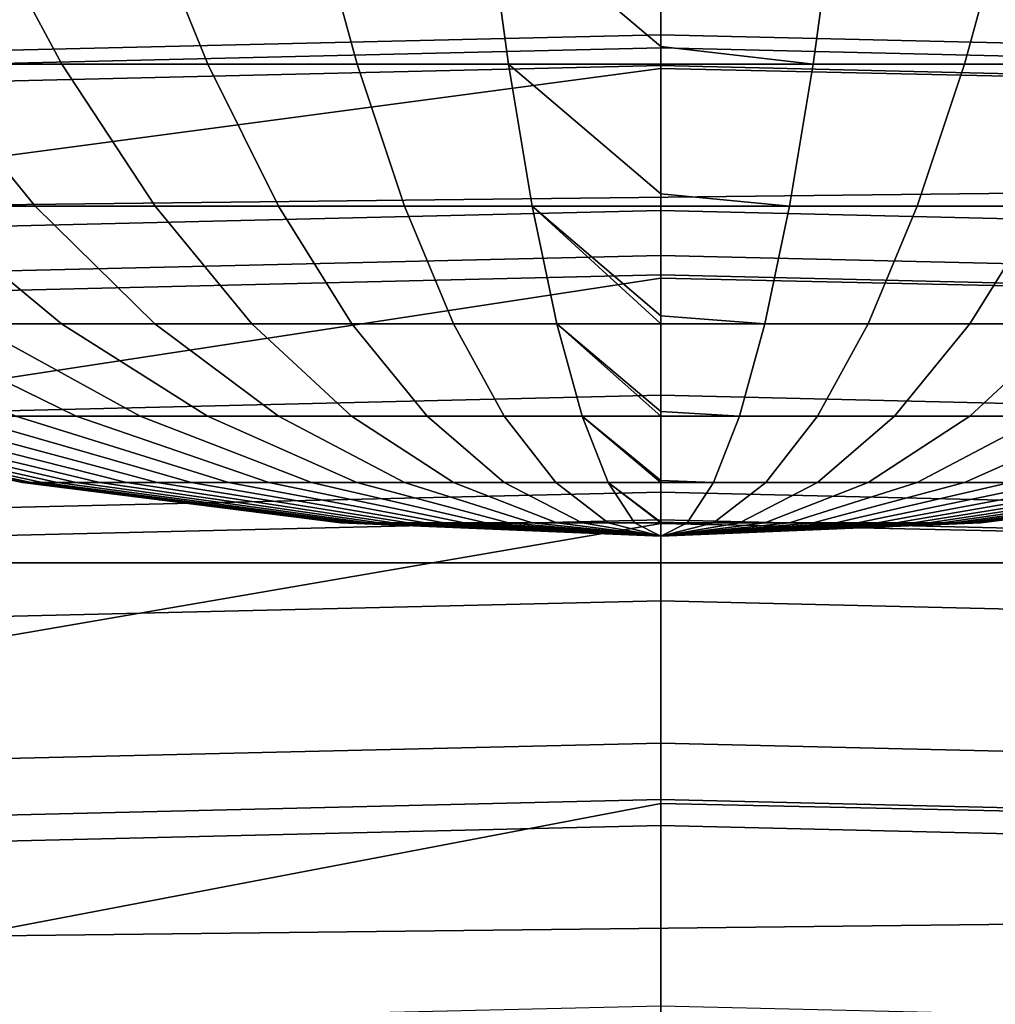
# Model space of a CAD drawing. Header units: metres. Extents: x -109 to 109, y -342 to 66.
# Tile 339 of 512: x -0.334 to 0.174, y 20.26 to 20.773. Entities that reach past the tile are written whole.
import ezdxf

# ---------------------------------------------------------------- set-up
doc = ezdxf.new("R2010")
doc.units = ezdxf.units.M
doc.layers.add('solid_K_24_62_16_000B91', color=7, linetype='CONTINUOUS')

msp = doc.modelspace()

# ---------------------------------------------------------------- linework, layer by layer
at = {"layer": 'solid_K_24_62_16_000B91'}
for points in [[(-0.978273, 20.848112, -30.382496), (0, 20.871052, -30.382496), (0, 20.765226, -30.493958), (-0.973313, 20.742403, -30.493958)], [(0.973313, 20.742403, -30.493958), (0, 20.765226, -30.493958), (0, 20.871052, -30.382496), (0.978273, 20.848112, -30.382496)], [(16.252846, 20.865786, 84.926178), (-16.252853, 20.86578, 84.926178), (-16.725183, 20.490314, 84.926178)], [(16.725176, 20.490322, 84.926178), (16.252846, 20.865786, 84.926178), (-16.725183, 20.490314, 84.926178)], [(-0.991576, 20.815733, -64.122269), (0, 20.839336, -64.122269), (0, 20.837973, -64.12693), (-0.987296, 20.725891, -64.393578)], [(0, 20.837973, -64.12693), (0, 20.749393, -64.393578), (-0.987296, 20.725891, -64.393578)], [(0.987296, 20.725891, -64.393578), (0, 20.749393, -64.393578), (0, 20.837973, -64.12693), (0.991576, 20.815733, -64.122269)], [(-0.385843, 20.75, -28.379635), (-0.311886, 20.75, -28.408493), (-0.35831, 20.836231, -28.54372), (-0.443276, 20.836231, -28.510567)], [(-0.311886, 20.75, -26.591507), (-0.385843, 20.75, -26.620365), (-0.443276, 20.836231, -26.489433), (-0.35831, 20.836231, -26.45628)], [(-0.311886, 20.75, -28.408493), (-0.235798, 20.75, -28.431145), (-0.270896, 20.836231, -28.569744), (-0.35831, 20.836231, -28.54372)], [(-0.235798, 20.75, -26.568855), (-0.311886, 20.75, -26.591507), (-0.35831, 20.836231, -26.45628), (-0.270896, 20.836231, -26.430256)], [(-0.235798, 20.75, -28.431145), (-0.158099, 20.75, -28.447435), (-0.181632, 20.836231, -28.588461), (-0.270896, 20.836231, -28.569744)], [(-0.158099, 20.75, -26.552565), (-0.235798, 20.75, -26.568855), (-0.270896, 20.836231, -26.430256), (-0.181632, 20.836231, -26.411539)], [(-0.158099, 20.75, -28.447435), (-0.07932, 20.75, -28.457256), (-0.091127, 20.836231, -28.599743), (-0.181632, 20.836231, -28.588461)], [(-0.07932, 20.75, -26.542744), (-0.158099, 20.75, -26.552565), (-0.181632, 20.836231, -26.411539), (-0.091127, 20.836231, -26.400257)], [(-0.091127, 20.836231, -26.400257), (0, 20.836231, -26.396488), (0, 20.75, -26.539463), (-0.07932, 20.75, -26.542744)], [(-0.091127, 20.836231, -28.599743), (0, 20.759277, -28.477289), (0, 20.836231, -28.603512)], [(-0.07932, 20.75, -28.457256), (0, 20.75, -28.460537), (0, 20.759277, -28.477289), (-0.091127, 20.836231, -28.599743)], [(0.07932, 20.75, -26.542744), (0, 20.75, -26.539463), (0, 20.836231, -26.396488), (0.091127, 20.836231, -26.400257)], [(0, 20.759277, -28.477289), (0.07932, 20.75, -28.457256), (0.091127, 20.836231, -28.599743), (0, 20.836231, -28.603512)], [(0.158099, 20.75, -26.552565), (0.07932, 20.75, -26.542744), (0.091127, 20.836231, -26.400257), (0.181632, 20.836231, -26.411539)], [(0.07932, 20.75, -28.457256), (0.158099, 20.75, -28.447435), (0.181632, 20.836231, -28.588461), (0.091127, 20.836231, -28.599743)], [(0.235798, 20.75, -26.568855), (0.158099, 20.75, -26.552565), (0.181632, 20.836231, -26.411539), (0.270896, 20.836231, -26.430256)], [(0.158099, 20.75, -28.447435), (0.235798, 20.75, -28.431145), (0.270896, 20.836231, -28.569744), (0.181632, 20.836231, -28.588461)], [(-0.987732, 20.735041, -32.047379), (0, 20.758554, -32.047379), (0, 20.831282, -32.196003), (-0.991192, 20.807686, -32.196003)], [(0.991192, 20.807686, -32.196003), (0, 20.831282, -32.196003), (0, 20.758554, -32.047379), (0.987732, 20.735041, -32.047379)], [(-0.973313, 20.742403, -30.493958), (0, 20.765226, -30.493958), (0, 20.65028, -30.595985), (-0.967925, 20.627583, -30.595985)], [(0.967925, 20.627583, -30.595985), (0, 20.65028, -30.595985), (0, 20.765226, -30.493958), (0.973313, 20.742403, -30.493958)], [(-0.983699, 20.650373, -31.905273), (0, 20.67379, -31.905273), (0, 20.758554, -32.047379), (-0.987732, 20.735041, -32.047379)], [(0, 20.759277, -28.477289), (0, 20.75, -28.460537), (0.07932, 20.75, -28.457256)], [(0.987732, 20.735041, -32.047379), (0, 20.758554, -32.047379), (0, 20.67379, -31.905273), (0.983699, 20.650373, -31.905273)], [(-0.38593, 20.675995, -28.213137), (-0.325722, 20.675995, -28.242571), (-0.385843, 20.75, -28.379635), (-0.457165, 20.75, -28.344767)], [(-0.325722, 20.675995, -26.757429), (-0.38593, 20.675995, -26.786863), (-0.457165, 20.75, -26.655233), (-0.385843, 20.75, -26.620365)], [(-0.325722, 20.675995, -28.242571), (-0.263288, 20.675995, -28.266933), (-0.311886, 20.75, -28.408493), (-0.385843, 20.75, -28.379635)], [(-0.263288, 20.675995, -26.733067), (-0.325722, 20.675995, -26.757429), (-0.385843, 20.75, -26.620365), (-0.311886, 20.75, -26.591507)], [(-0.263288, 20.675995, -28.266933), (-0.199056, 20.675995, -28.286055), (-0.235798, 20.75, -28.431145), (-0.311886, 20.75, -28.408493)], [(-0.199056, 20.675995, -26.713945), (-0.263288, 20.675995, -26.733067), (-0.311886, 20.75, -26.591507), (-0.235798, 20.75, -26.568855)], [(-0.199056, 20.675995, -28.286055), (-0.133464, 20.675995, -28.299809), (-0.158099, 20.75, -28.447435), (-0.235798, 20.75, -28.431145)], [(-0.133464, 20.675995, -26.700191), (-0.199056, 20.675995, -26.713945), (-0.235798, 20.75, -26.568855), (-0.158099, 20.75, -26.552565)], [(-0.133464, 20.675995, -28.299809), (-0.066961, 20.675995, -28.308098), (-0.07932, 20.75, -28.457256), (-0.158099, 20.75, -28.447435)], [(-0.066961, 20.675995, -26.691902), (-0.133464, 20.675995, -26.700191), (-0.158099, 20.75, -26.552565), (-0.07932, 20.75, -26.542744)], [(-0.07932, 20.75, -26.542744), (0, 20.75, -26.539463), (0, 20.675995, -26.689133), (-0.066961, 20.675995, -26.691902)], [(-0.07932, 20.75, -28.457256), (0, 20.682533, -28.325455), (0, 20.75, -28.460537)], [(-0.066961, 20.675995, -28.308098), (0, 20.675995, -28.310867), (0, 20.682533, -28.325455), (-0.07932, 20.75, -28.457256)], [(0.066961, 20.675995, -26.691902), (0, 20.675995, -26.689133), (0, 20.75, -26.539463), (0.07932, 20.75, -26.542744)], [(0, 20.682533, -28.325455), (0.066961, 20.675995, -28.308098), (0.07932, 20.75, -28.457256), (0, 20.75, -28.460537)], [(0.133464, 20.675995, -26.700191), (0.066961, 20.675995, -26.691902), (0.07932, 20.75, -26.542744), (0.158099, 20.75, -26.552565)], [(0.066961, 20.675995, -28.308098), (0.133464, 20.675995, -28.299809), (0.158099, 20.75, -28.447435), (0.07932, 20.75, -28.457256)], [(0.199056, 20.675995, -26.713945), (0.133464, 20.675995, -26.700191), (0.158099, 20.75, -26.552565), (0.235798, 20.75, -26.568855)], [(0.133464, 20.675995, -28.299809), (0.199056, 20.675995, -28.286055), (0.235798, 20.75, -28.431145), (0.158099, 20.75, -28.447435)], [(-0.987296, 20.725891, -64.393578), (0, 20.749393, -64.393578), (0, 20.747799, -64.397858), (-0.982105, 20.616926, -64.657761)], [(0, 20.747799, -64.397858), (0, 20.640306, -64.657761), (-0.982105, 20.616926, -64.657761)], [(0.987296, 20.725891, -64.393578), (0, 20.747799, -64.397858), (0, 20.749393, -64.393578)], [(0.982105, 20.616926, -64.657761), (0, 20.640306, -64.657761), (0, 20.747799, -64.397858), (0.987296, 20.725891, -64.393578)], [(0, 20.682533, -28.325455), (0, 20.675995, -28.310867), (0.066961, 20.675995, -28.308098)], [(-0.97912, 20.554262, -31.770662), (0, 20.57757, -31.770662), (0, 20.67379, -31.905273), (-0.983699, 20.650373, -31.905273)], [(-0.35855, 20.614731, -28.048801), (-0.312006, 20.614731, -28.076536), (-0.38593, 20.675995, -28.213137), (-0.443503, 20.675995, -28.178831)], [(-0.312006, 20.614731, -26.923464), (-0.35855, 20.614731, -26.951199), (-0.443503, 20.675995, -26.821169), (-0.38593, 20.675995, -26.786863)], [(-0.312006, 20.614731, -28.076536), (-0.26333, 20.614731, -28.100332), (-0.325722, 20.675995, -28.242571), (-0.38593, 20.675995, -28.213137)], [(-0.26333, 20.614731, -26.899668), (-0.312006, 20.614731, -26.923464), (-0.38593, 20.675995, -26.786863), (-0.325722, 20.675995, -26.757429)], [(-0.26333, 20.614731, -28.100332), (-0.212856, 20.614731, -28.120028), (-0.263288, 20.675995, -28.266933), (-0.325722, 20.675995, -28.242571)], [(-0.212856, 20.614731, -26.879972), (-0.26333, 20.614731, -26.899668), (-0.325722, 20.675995, -26.757429), (-0.263288, 20.675995, -26.733067)], [(-0.212856, 20.614731, -28.120028), (-0.160927, 20.614731, -28.135487), (-0.199056, 20.675995, -28.286055), (-0.263288, 20.675995, -28.266933)], [(-0.160927, 20.614731, -26.864513), (-0.212856, 20.614731, -26.879972), (-0.263288, 20.675995, -26.733067), (-0.199056, 20.675995, -26.713945)], [(-0.160927, 20.614731, -28.135487), (-0.1079, 20.614731, -28.146606), (-0.133464, 20.675995, -28.299809), (-0.199056, 20.675995, -28.286055)], [(-0.1079, 20.614731, -26.853394), (-0.160927, 20.614731, -26.864513), (-0.199056, 20.675995, -26.713945), (-0.133464, 20.675995, -26.700191)], [(-0.1079, 20.614731, -28.146606), (-0.054135, 20.614731, -28.153309), (-0.066961, 20.675995, -28.308098), (-0.133464, 20.675995, -28.299809)], [(-0.054135, 20.614731, -26.846691), (-0.1079, 20.614731, -26.853394), (-0.133464, 20.675995, -26.700191), (-0.066961, 20.675995, -26.691902)], [(-0.066961, 20.675995, -26.691902), (0, 20.675995, -26.689133), (0, 20.614731, -26.844454), (-0.054135, 20.614731, -26.846691)], [(-0.066961, 20.675995, -28.308098), (0, 20.618973, -28.167646), (0, 20.675995, -28.310867)], [(-0.066961, 20.675995, -28.308098), (0, 20.614731, -28.155546), (0, 20.618973, -28.167646)], [(-0.054135, 20.614731, -28.153309), (0, 20.614731, -28.155546), (-0.066961, 20.675995, -28.308098)], [(0.054135, 20.614731, -26.846691), (0, 20.614731, -26.844454), (0, 20.675995, -26.689133), (0.066961, 20.675995, -26.691902)], [(0, 20.618973, -28.167646), (0.054135, 20.614731, -28.153309), (0.066961, 20.675995, -28.308098), (0, 20.675995, -28.310867)], [(0.983699, 20.650373, -31.905273), (0, 20.67379, -31.905273), (0, 20.57757, -31.770662), (0.97912, 20.554262, -31.770662)], [(0.1079, 20.614731, -26.853394), (0.054135, 20.614731, -26.846691), (0.066961, 20.675995, -26.691902), (0.133464, 20.675995, -26.700191)], [(0.054135, 20.614731, -28.153309), (0.1079, 20.614731, -28.146606), (0.133464, 20.675995, -28.299809), (0.066961, 20.675995, -28.308098)], [(0.160927, 20.614731, -26.864513), (0.1079, 20.614731, -26.853394), (0.133464, 20.675995, -26.700191), (0.199056, 20.675995, -26.713945)], [(0.1079, 20.614731, -28.146606), (0.160927, 20.614731, -28.135487), (0.199056, 20.675995, -28.286055), (0.133464, 20.675995, -28.299809)], [(0.212856, 20.614731, -26.879972), (0.160927, 20.614731, -26.864513), (0.199056, 20.675995, -26.713945), (0.263288, 20.675995, -26.733067)], [(0.160927, 20.614731, -28.135487), (0.212856, 20.614731, -28.120028), (0.263288, 20.675995, -28.266933), (0.199056, 20.675995, -28.286055)], [(-0.967925, 20.627583, -30.595985), (0, 20.65028, -30.595985), (0, 20.527048, -30.687834), (-0.962149, 20.504486, -30.687834)], [(0.962149, 20.504486, -30.687834), (0, 20.527048, -30.687834), (0, 20.65028, -30.595985), (0.967925, 20.627583, -30.595985)], [(-0.982105, 20.616926, -64.657761), (0, 20.640306, -64.657761), (0, 20.638529, -64.661659), (-0.97603, 20.489397, -64.913483)], [(0, 20.638529, -64.661659), (0, 20.51263, -64.913483), (-0.97603, 20.489397, -64.913483)], [(0.982105, 20.616926, -64.657761), (0, 20.638529, -64.661659), (0, 20.640306, -64.657761)], [(0.97603, 20.489397, -64.913483), (0, 20.51263, -64.913483), (0, 20.638529, -64.661659), (0.982105, 20.616926, -64.657761)], [(0, 20.618973, -28.167646), (0, 20.614731, -28.155546), (0.054135, 20.614731, -28.153309)], [(-0.3357, 20.566635, -27.864668), (-0.304439, 20.566635, -27.891144), (-0.402645, 20.614731, -28.017319), (-0.44399, 20.614731, -27.982302)], [(-0.304439, 20.566635, -27.108856), (-0.3357, 20.566635, -27.135332), (-0.44399, 20.614731, -27.017698), (-0.402645, 20.614731, -26.982681)], [(-0.304439, 20.566635, -27.891144), (-0.271099, 20.566635, -27.914948), (-0.35855, 20.614731, -28.048801), (-0.402645, 20.614731, -28.017319)], [(-0.271099, 20.566635, -27.085052), (-0.304439, 20.566635, -27.108856), (-0.402645, 20.614731, -26.982681), (-0.35855, 20.614731, -26.951199)], [(-0.271099, 20.566635, -27.914948), (-0.235907, 20.566635, -27.935919), (-0.312006, 20.614731, -28.076536), (-0.35855, 20.614731, -28.048801)], [(-0.235907, 20.566635, -27.064081), (-0.271099, 20.566635, -27.085052), (-0.35855, 20.614731, -26.951199), (-0.312006, 20.614731, -26.923464)], [(-0.235907, 20.566635, -27.935919), (-0.199103, 20.566635, -27.953911), (-0.26333, 20.614731, -28.100332), (-0.312006, 20.614731, -28.076536)], [(-0.199103, 20.566635, -27.046089), (-0.235907, 20.566635, -27.064081), (-0.312006, 20.614731, -26.923464), (-0.26333, 20.614731, -26.899668)], [(-0.199103, 20.566635, -27.953911), (-0.16094, 20.566635, -27.968801), (-0.212856, 20.614731, -28.120028), (-0.26333, 20.614731, -28.100332)], [(-0.16094, 20.566635, -27.031199), (-0.199103, 20.566635, -27.046089), (-0.26333, 20.614731, -26.899668), (-0.212856, 20.614731, -26.879972)], [(-0.16094, 20.566635, -27.968801), (-0.121677, 20.566635, -27.980492), (-0.160927, 20.614731, -28.135487), (-0.212856, 20.614731, -28.120028)], [(-0.121677, 20.566635, -27.019508), (-0.16094, 20.566635, -27.031199), (-0.212856, 20.614731, -26.879972), (-0.160927, 20.614731, -26.864513)], [(-0.121677, 20.566635, -27.980492), (-0.081583, 20.566635, -27.988897), (-0.1079, 20.614731, -28.146606), (-0.160927, 20.614731, -28.135487)], [(-0.081583, 20.566635, -27.011103), (-0.121677, 20.566635, -27.019508), (-0.160927, 20.614731, -26.864513), (-0.1079, 20.614731, -26.853394)], [(-0.081583, 20.566635, -27.988897), (-0.040931, 20.566635, -27.993965), (-0.054135, 20.614731, -28.153309), (-0.1079, 20.614731, -28.146606)], [(-0.040931, 20.566635, -27.006035), (-0.081583, 20.566635, -27.011103), (-0.1079, 20.614731, -26.853394), (-0.054135, 20.614731, -26.846691)], [(-0.054135, 20.614731, -26.846691), (0, 20.614731, -26.844454), (0, 20.566635, -27.004343), (-0.040931, 20.566635, -27.006035)], [(-0.054135, 20.614731, -28.153309), (0, 20.569052, -28.005009), (0, 20.614731, -28.155546)], [(-0.054135, 20.614731, -28.153309), (0, 20.566635, -27.995657), (0, 20.569052, -28.005009)], [(-0.040931, 20.566635, -27.993965), (0, 20.566635, -27.995657), (-0.054135, 20.614731, -28.153309)], [(0.040931, 20.566635, -27.006035), (0, 20.566635, -27.004343), (0, 20.614731, -26.844454), (0.054135, 20.614731, -26.846691)], [(0, 20.569052, -28.005009), (0.040931, 20.566635, -27.993965), (0.054135, 20.614731, -28.153309), (0, 20.614731, -28.155546)], [(0.081583, 20.566635, -27.011103), (0.040931, 20.566635, -27.006035), (0.054135, 20.614731, -26.846691), (0.1079, 20.614731, -26.853394)], [(0.040931, 20.566635, -27.993965), (0.081583, 20.566635, -27.988897), (0.1079, 20.614731, -28.146606), (0.054135, 20.614731, -28.153309)], [(0.121677, 20.566635, -27.019508), (0.081583, 20.566635, -27.011103), (0.1079, 20.614731, -26.853394), (0.160927, 20.614731, -26.864513)], [(0.081583, 20.566635, -27.988897), (0.121677, 20.566635, -27.980492), (0.160927, 20.614731, -28.135487), (0.1079, 20.614731, -28.146606)], [(0.16094, 20.566635, -27.031199), (0.121677, 20.566635, -27.019508), (0.160927, 20.614731, -26.864513), (0.212856, 20.614731, -26.879972)], [(0.121677, 20.566635, -27.980492), (0.16094, 20.566635, -27.968801), (0.212856, 20.614731, -28.120028), (0.160927, 20.614731, -28.135487)], [(0.199103, 20.566635, -27.046089), (0.16094, 20.566635, -27.031199), (0.212856, 20.614731, -26.879972), (0.26333, 20.614731, -26.899668)], [(0.16094, 20.566635, -27.968801), (0.199103, 20.566635, -27.953911), (0.26333, 20.614731, -28.100332), (0.212856, 20.614731, -28.120028)], [(-0.974028, 20.447365, -31.644464), (0, 20.470552, -31.644464), (0, 20.57757, -31.770662), (-0.97912, 20.554262, -31.770662)], [(0.97912, 20.554262, -31.770662), (0, 20.57757, -31.770662), (0, 20.470552, -31.644464), (0.974028, 20.447365, -31.644464)], [(-0.332314, 20.532045, -27.5), (-0.331179, 20.532045, -27.527443), (-0.493965, 20.566635, -27.540932), (-0.495658, 20.566635, -27.5)], [(-0.331179, 20.532045, -27.472557), (-0.332314, 20.532045, -27.5), (-0.495658, 20.566635, -27.5), (-0.493965, 20.566635, -27.459068)], [(-0.331179, 20.532045, -27.527443), (-0.327782, 20.532045, -27.554697), (-0.488898, 20.566635, -27.581583), (-0.493965, 20.566635, -27.540932)], [(-0.327782, 20.532045, -27.445303), (-0.331179, 20.532045, -27.472557), (-0.493965, 20.566635, -27.459068), (-0.488898, 20.566635, -27.418417)], [(-0.327782, 20.532045, -27.554697), (-0.322145, 20.532045, -27.581579), (-0.480491, 20.566635, -27.621677), (-0.488898, 20.566635, -27.581583)], [(-0.322145, 20.532045, -27.418421), (-0.327782, 20.532045, -27.445303), (-0.488898, 20.566635, -27.418417), (-0.480491, 20.566635, -27.378323)], [(-0.322145, 20.532045, -27.581579), (-0.314308, 20.532045, -27.607903), (-0.468802, 20.566635, -27.66094), (-0.480491, 20.566635, -27.621677)], [(-0.314308, 20.532045, -27.392097), (-0.322145, 20.532045, -27.418421), (-0.480491, 20.566635, -27.378323), (-0.468802, 20.566635, -27.33906)], [(-0.314308, 20.532045, -27.607903), (-0.304324, 20.532045, -27.63349), (-0.45391, 20.566635, -27.699104), (-0.468802, 20.566635, -27.66094)], [(-0.304324, 20.532045, -27.36651), (-0.314308, 20.532045, -27.392097), (-0.468802, 20.566635, -27.33906), (-0.45391, 20.566635, -27.300896)], [(-0.304324, 20.532045, -27.63349), (-0.292262, 20.532045, -27.658165), (-0.435918, 20.566635, -27.735907), (-0.45391, 20.566635, -27.699104)], [(-0.292262, 20.532045, -27.341835), (-0.304324, 20.532045, -27.36651), (-0.45391, 20.566635, -27.300896), (-0.435918, 20.566635, -27.264093)], [(-0.292262, 20.532045, -27.658165), (-0.278202, 20.532045, -27.681759), (-0.414948, 20.566635, -27.771099), (-0.435918, 20.566635, -27.735907)], [(-0.278202, 20.532045, -27.318241), (-0.292262, 20.532045, -27.341835), (-0.435918, 20.566635, -27.264093), (-0.414948, 20.566635, -27.228901)], [(-0.278202, 20.532045, -27.681759), (-0.262243, 20.532045, -27.704111), (-0.391144, 20.566635, -27.80444), (-0.414948, 20.566635, -27.771099)], [(-0.262243, 20.532045, -27.295889), (-0.278202, 20.532045, -27.318241), (-0.414948, 20.566635, -27.228901), (-0.391144, 20.566635, -27.19556)], [(-0.262243, 20.532045, -27.704111), (-0.244491, 20.532045, -27.725071), (-0.364667, 20.566635, -27.835699), (-0.391144, 20.566635, -27.80444)], [(-0.244491, 20.532045, -27.274929), (-0.262243, 20.532045, -27.295889), (-0.391144, 20.566635, -27.19556), (-0.364667, 20.566635, -27.164301)], [(-0.244491, 20.532045, -27.725071), (-0.22507, 20.532045, -27.744492), (-0.3357, 20.566635, -27.864668), (-0.364667, 20.566635, -27.835699)], [(-0.22507, 20.532045, -27.255508), (-0.244491, 20.532045, -27.274929), (-0.364667, 20.566635, -27.164301), (-0.3357, 20.566635, -27.135332)], [(-0.22507, 20.532045, -27.744492), (-0.204112, 20.532045, -27.762243), (-0.304439, 20.566635, -27.891144), (-0.3357, 20.566635, -27.864668)], [(-0.204112, 20.532045, -27.237757), (-0.22507, 20.532045, -27.255508), (-0.3357, 20.566635, -27.135332), (-0.304439, 20.566635, -27.108856)], [(-0.204112, 20.532045, -27.762243), (-0.181759, 20.532045, -27.778202), (-0.271099, 20.566635, -27.914948), (-0.304439, 20.566635, -27.891144)], [(-0.181759, 20.532045, -27.221798), (-0.204112, 20.532045, -27.237757), (-0.304439, 20.566635, -27.108856), (-0.271099, 20.566635, -27.085052)], [(-0.181759, 20.532045, -27.778202), (-0.158164, 20.532045, -27.792261), (-0.235907, 20.566635, -27.935919), (-0.271099, 20.566635, -27.914948)], [(-0.158164, 20.532045, -27.207739), (-0.181759, 20.532045, -27.221798), (-0.271099, 20.566635, -27.085052), (-0.235907, 20.566635, -27.064081)], [(-0.158164, 20.532045, -27.792261), (-0.133489, 20.532045, -27.804325), (-0.199103, 20.566635, -27.953911), (-0.235907, 20.566635, -27.935919)], [(-0.133489, 20.532045, -27.195675), (-0.158164, 20.532045, -27.207739), (-0.235907, 20.566635, -27.064081), (-0.199103, 20.566635, -27.046089)], [(-0.133489, 20.532045, -27.804325), (-0.107902, 20.532045, -27.814308), (-0.16094, 20.566635, -27.968801), (-0.199103, 20.566635, -27.953911)], [(-0.107902, 20.532045, -27.185692), (-0.133489, 20.532045, -27.195675), (-0.199103, 20.566635, -27.046089), (-0.16094, 20.566635, -27.031199)], [(-0.107902, 20.532045, -27.814308), (-0.081578, 20.532045, -27.822145), (-0.121677, 20.566635, -27.980492), (-0.16094, 20.566635, -27.968801)], [(-0.081578, 20.532045, -27.177855), (-0.107902, 20.532045, -27.185692), (-0.16094, 20.566635, -27.031199), (-0.121677, 20.566635, -27.019508)], [(-0.081578, 20.532045, -27.822145), (-0.054697, 20.532045, -27.827782), (-0.081583, 20.566635, -27.988897), (-0.121677, 20.566635, -27.980492)], [(-0.054697, 20.532045, -27.172218), (-0.081578, 20.532045, -27.177855), (-0.121677, 20.566635, -27.019508), (-0.081583, 20.566635, -27.011103)], [(-0.054697, 20.532045, -27.827782), (-0.027442, 20.532045, -27.831179), (-0.040931, 20.566635, -27.993965), (-0.081583, 20.566635, -27.988897)], [(-0.027442, 20.532045, -27.168821), (-0.054697, 20.532045, -27.172218), (-0.081583, 20.566635, -27.011103), (-0.040931, 20.566635, -27.006035)], [(-0.040931, 20.566635, -27.006035), (0, 20.566635, -27.004343), (0, 20.532045, -27.167686), (-0.027442, 20.532045, -27.168821)], [(-0.040931, 20.566635, -27.993965), (0, 20.533134, -27.838717), (0, 20.566635, -27.995657)], [(-0.040931, 20.566635, -27.993965), (0, 20.532045, -27.832314), (0, 20.533134, -27.838717)], [(-0.027442, 20.532045, -27.831179), (0, 20.532045, -27.832314), (-0.040931, 20.566635, -27.993965)], [(0, 20.569052, -28.005009), (0, 20.566635, -27.995657), (0.040931, 20.566635, -27.993965)], [(0.027442, 20.532045, -27.168821), (0, 20.532045, -27.167686), (0, 20.566635, -27.004343), (0.040931, 20.566635, -27.006035)], [(0, 20.533134, -27.838717), (0.027442, 20.532045, -27.831179), (0.040931, 20.566635, -27.993965), (0, 20.566635, -27.995657)], [(0.054697, 20.532045, -27.172218), (0.027442, 20.532045, -27.168821), (0.040931, 20.566635, -27.006035), (0.081583, 20.566635, -27.011103)], [(0.027442, 20.532045, -27.831179), (0.054697, 20.532045, -27.827782), (0.081583, 20.566635, -27.988897), (0.040931, 20.566635, -27.993965)], [(0.081578, 20.532045, -27.177855), (0.054697, 20.532045, -27.172218), (0.081583, 20.566635, -27.011103), (0.121677, 20.566635, -27.019508)], [(0.054697, 20.532045, -27.827782), (0.081578, 20.532045, -27.822145), (0.121677, 20.566635, -27.980492), (0.081583, 20.566635, -27.988897)], [(0.107902, 20.532045, -27.185692), (0.081578, 20.532045, -27.177855), (0.121677, 20.566635, -27.019508), (0.16094, 20.566635, -27.031199)], [(0.081578, 20.532045, -27.822145), (0.107902, 20.532045, -27.814308), (0.16094, 20.566635, -27.968801), (0.121677, 20.566635, -27.980492)], [(0.133489, 20.532045, -27.195675), (0.107902, 20.532045, -27.185692), (0.16094, 20.566635, -27.031199), (0.199103, 20.566635, -27.046089)], [(0.107902, 20.532045, -27.814308), (0.133489, 20.532045, -27.804325), (0.199103, 20.566635, -27.953911), (0.16094, 20.566635, -27.968801)], [(0.158164, 20.532045, -27.207739), (0.133489, 20.532045, -27.195675), (0.199103, 20.566635, -27.046089), (0.235907, 20.566635, -27.064081)], [(0.133489, 20.532045, -27.804325), (0.158164, 20.532045, -27.792261), (0.235907, 20.566635, -27.935919), (0.199103, 20.566635, -27.953911)], [(0.181759, 20.532045, -27.221798), (0.158164, 20.532045, -27.207739), (0.235907, 20.566635, -27.064081), (0.271099, 20.566635, -27.085052)], [(0.158164, 20.532045, -27.792261), (0.181759, 20.532045, -27.778202), (0.271099, 20.566635, -27.914948), (0.235907, 20.566635, -27.935919)], [(-0.166654, 20.5112, -27.5), (-0.166085, 20.5112, -27.513762), (-0.331179, 20.532045, -27.527443), (-0.332314, 20.532045, -27.5)], [(-0.166085, 20.5112, -27.486238), (-0.166654, 20.5112, -27.5), (-0.332314, 20.532045, -27.5), (-0.331179, 20.532045, -27.472557)], [(-0.166085, 20.5112, -27.513762), (-0.164381, 20.5112, -27.52743), (-0.327782, 20.532045, -27.554697), (-0.331179, 20.532045, -27.527443)], [(-0.164381, 20.5112, -27.47257), (-0.166085, 20.5112, -27.486238), (-0.331179, 20.532045, -27.472557), (-0.327782, 20.532045, -27.445303)], [(-0.164381, 20.5112, -27.52743), (-0.161555, 20.5112, -27.540911), (-0.322145, 20.532045, -27.581579), (-0.327782, 20.532045, -27.554697)], [(-0.161555, 20.5112, -27.459089), (-0.164381, 20.5112, -27.47257), (-0.327782, 20.532045, -27.445303), (-0.322145, 20.532045, -27.418421)], [(-0.161555, 20.5112, -27.540911), (-0.157625, 20.5112, -27.554113), (-0.314308, 20.532045, -27.607903), (-0.322145, 20.532045, -27.581579)], [(-0.157625, 20.5112, -27.445887), (-0.161555, 20.5112, -27.459089), (-0.322145, 20.532045, -27.418421), (-0.314308, 20.532045, -27.392097)], [(-0.157625, 20.5112, -27.554113), (-0.152618, 20.5112, -27.566944), (-0.304324, 20.532045, -27.63349), (-0.314308, 20.532045, -27.607903)], [(-0.152618, 20.5112, -27.433056), (-0.157625, 20.5112, -27.445887), (-0.314308, 20.532045, -27.392097), (-0.304324, 20.532045, -27.36651)], [(-0.152618, 20.5112, -27.566944), (-0.146568, 20.5112, -27.579319), (-0.292262, 20.532045, -27.658165), (-0.304324, 20.532045, -27.63349)], [(-0.146568, 20.5112, -27.420681), (-0.152618, 20.5112, -27.433056), (-0.304324, 20.532045, -27.36651), (-0.292262, 20.532045, -27.341835)], [(-0.146568, 20.5112, -27.579319), (-0.139517, 20.5112, -27.591152), (-0.278202, 20.532045, -27.681759), (-0.292262, 20.532045, -27.658165)], [(-0.139517, 20.5112, -27.408848), (-0.146568, 20.5112, -27.420681), (-0.292262, 20.532045, -27.341835), (-0.278202, 20.532045, -27.318241)], [(-0.139517, 20.5112, -27.591152), (-0.131514, 20.5112, -27.602362), (-0.262243, 20.532045, -27.704111), (-0.278202, 20.532045, -27.681759)], [(-0.131514, 20.5112, -27.397638), (-0.139517, 20.5112, -27.408848), (-0.278202, 20.532045, -27.318241), (-0.262243, 20.532045, -27.295889)], [(-0.131514, 20.5112, -27.602362), (-0.122612, 20.5112, -27.612871), (-0.244491, 20.532045, -27.725071), (-0.262243, 20.532045, -27.704111)], [(-0.122612, 20.5112, -27.387129), (-0.131514, 20.5112, -27.397638), (-0.262243, 20.532045, -27.295889), (-0.244491, 20.532045, -27.274929)], [(-0.122612, 20.5112, -27.612871), (-0.112872, 20.5112, -27.622612), (-0.22507, 20.532045, -27.744492), (-0.244491, 20.532045, -27.725071)], [(-0.112872, 20.5112, -27.377388), (-0.122612, 20.5112, -27.387129), (-0.244491, 20.532045, -27.274929), (-0.22507, 20.532045, -27.255508)], [(-0.112872, 20.5112, -27.622612), (-0.102361, 20.5112, -27.631514), (-0.204112, 20.532045, -27.762243), (-0.22507, 20.532045, -27.744492)], [(-0.102361, 20.5112, -27.368486), (-0.112872, 20.5112, -27.377388), (-0.22507, 20.532045, -27.255508), (-0.204112, 20.532045, -27.237757)], [(-0.102361, 20.5112, -27.631514), (-0.091151, 20.5112, -27.639517), (-0.181759, 20.532045, -27.778202), (-0.204112, 20.532045, -27.762243)], [(-0.091151, 20.5112, -27.360483), (-0.102361, 20.5112, -27.368486), (-0.204112, 20.532045, -27.237757), (-0.181759, 20.532045, -27.221798)], [(-0.091151, 20.5112, -27.639517), (-0.079319, 20.5112, -27.646568), (-0.158164, 20.532045, -27.792261), (-0.181759, 20.532045, -27.778202)], [(-0.079319, 20.5112, -27.353432), (-0.091151, 20.5112, -27.360483), (-0.181759, 20.532045, -27.221798), (-0.158164, 20.532045, -27.207739)], [(-0.079319, 20.5112, -27.646568), (-0.066944, 20.5112, -27.652618), (-0.133489, 20.532045, -27.804325), (-0.158164, 20.532045, -27.792261)], [(-0.066944, 20.5112, -27.347382), (-0.079319, 20.5112, -27.353432), (-0.158164, 20.532045, -27.207739), (-0.133489, 20.532045, -27.195675)], [(-0.066944, 20.5112, -27.652618), (-0.054113, 20.5112, -27.657625), (-0.107902, 20.532045, -27.814308), (-0.133489, 20.532045, -27.804325)], [(-0.054113, 20.5112, -27.342375), (-0.066944, 20.5112, -27.347382), (-0.133489, 20.532045, -27.195675), (-0.107902, 20.532045, -27.185692)], [(-0.054113, 20.5112, -27.657625), (-0.040911, 20.5112, -27.661554), (-0.081578, 20.532045, -27.822145), (-0.107902, 20.532045, -27.814308)], [(-0.040911, 20.5112, -27.338446), (-0.054113, 20.5112, -27.342375), (-0.107902, 20.532045, -27.185692), (-0.081578, 20.532045, -27.177855)], [(-0.040911, 20.5112, -27.661554), (-0.02743, 20.5112, -27.664381), (-0.054697, 20.532045, -27.827782), (-0.081578, 20.532045, -27.822145)], [(-0.02743, 20.5112, -27.335619), (-0.040911, 20.5112, -27.338446), (-0.081578, 20.532045, -27.177855), (-0.054697, 20.532045, -27.172218)], [(-0.02743, 20.5112, -27.664381), (-0.013762, 20.5112, -27.666084), (-0.027442, 20.532045, -27.831179), (-0.054697, 20.532045, -27.827782)], [(-0.013762, 20.5112, -27.333916), (-0.02743, 20.5112, -27.335619), (-0.054697, 20.532045, -27.172218), (-0.027442, 20.532045, -27.168821)], [(-0.027442, 20.532045, -27.168821), (0, 20.532045, -27.167686), (0, 20.5112, -27.333345), (-0.013762, 20.5112, -27.333916)], [(-0.027442, 20.532045, -27.831179), (0, 20.51148, -27.669973), (0, 20.532045, -27.832314)], [(-0.027442, 20.532045, -27.831179), (0, 20.5112, -27.666655), (0, 20.51148, -27.669973)], [(-0.013762, 20.5112, -27.666084), (0, 20.5112, -27.666655), (-0.027442, 20.532045, -27.831179)], [(0, 20.533134, -27.838717), (0, 20.532045, -27.832314), (0.027442, 20.532045, -27.831179)], [(0.013762, 20.5112, -27.333916), (0, 20.5112, -27.333345), (0, 20.532045, -27.167686), (0.027442, 20.532045, -27.168821)], [(0, 20.51148, -27.669973), (0.013762, 20.5112, -27.666084), (0.027442, 20.532045, -27.831179), (0, 20.532045, -27.832314)], [(0.02743, 20.5112, -27.335619), (0.013762, 20.5112, -27.333916), (0.027442, 20.532045, -27.168821), (0.054697, 20.532045, -27.172218)], [(0.013762, 20.5112, -27.666084), (0.02743, 20.5112, -27.664381), (0.054697, 20.532045, -27.827782), (0.027442, 20.532045, -27.831179)], [(0.040911, 20.5112, -27.338446), (0.02743, 20.5112, -27.335619), (0.054697, 20.532045, -27.172218), (0.081578, 20.532045, -27.177855)], [(0.02743, 20.5112, -27.664381), (0.040911, 20.5112, -27.661554), (0.081578, 20.532045, -27.822145), (0.054697, 20.532045, -27.827782)], [(0.054113, 20.5112, -27.342375), (0.040911, 20.5112, -27.338446), (0.081578, 20.532045, -27.177855), (0.107902, 20.532045, -27.185692)], [(0.040911, 20.5112, -27.661554), (0.054113, 20.5112, -27.657625), (0.107902, 20.532045, -27.814308), (0.081578, 20.532045, -27.822145)], [(0.066944, 20.5112, -27.347382), (0.054113, 20.5112, -27.342375), (0.107902, 20.532045, -27.185692), (0.133489, 20.532045, -27.195675)], [(0.054113, 20.5112, -27.657625), (0.066944, 20.5112, -27.652618), (0.133489, 20.532045, -27.804325), (0.107902, 20.532045, -27.814308)], [(0.079319, 20.5112, -27.353432), (0.066944, 20.5112, -27.347382), (0.133489, 20.532045, -27.195675), (0.158164, 20.532045, -27.207739)], [(0.066944, 20.5112, -27.652618), (0.079319, 20.5112, -27.646568), (0.158164, 20.532045, -27.792261), (0.133489, 20.532045, -27.804325)], [(0.091151, 20.5112, -27.360483), (0.079319, 20.5112, -27.353432), (0.158164, 20.532045, -27.207739), (0.181759, 20.532045, -27.221798)], [(0.079319, 20.5112, -27.646568), (0.091151, 20.5112, -27.639517), (0.181759, 20.532045, -27.778202), (0.158164, 20.532045, -27.792261)], [(0.102361, 20.5112, -27.368486), (0.091151, 20.5112, -27.360483), (0.181759, 20.532045, -27.221798), (0.204112, 20.532045, -27.237757)], [(0.091151, 20.5112, -27.639517), (0.102361, 20.5112, -27.631514), (0.204112, 20.532045, -27.762243), (0.181759, 20.532045, -27.778202)], [(0.112872, 20.5112, -27.377388), (0.102361, 20.5112, -27.368486), (0.204112, 20.532045, -27.237757), (0.22507, 20.532045, -27.255508)], [(0.102361, 20.5112, -27.631514), (0.112872, 20.5112, -27.622612), (0.22507, 20.532045, -27.744492), (0.204112, 20.532045, -27.762243)], [(0.122612, 20.5112, -27.387129), (0.112872, 20.5112, -27.377388), (0.22507, 20.532045, -27.255508), (0.244491, 20.532045, -27.274929)], [(0.112872, 20.5112, -27.622612), (0.122612, 20.5112, -27.612871), (0.244491, 20.532045, -27.725071), (0.22507, 20.532045, -27.744492)], [(0.131514, 20.5112, -27.397638), (0.122612, 20.5112, -27.387129), (0.244491, 20.532045, -27.274929), (0.262243, 20.532045, -27.295889)], [(0.122612, 20.5112, -27.612871), (0.131514, 20.5112, -27.602362), (0.262243, 20.532045, -27.704111), (0.244491, 20.532045, -27.725071)], [(0.139517, 20.5112, -27.408848), (0.131514, 20.5112, -27.397638), (0.262243, 20.532045, -27.295889), (0.278202, 20.532045, -27.318241)], [(0.131514, 20.5112, -27.602362), (0.139517, 20.5112, -27.591152), (0.278202, 20.532045, -27.681759), (0.262243, 20.532045, -27.704111)], [(0.146568, 20.5112, -27.420681), (0.139517, 20.5112, -27.408848), (0.278202, 20.532045, -27.318241), (0.292262, 20.532045, -27.341835)], [(0.139517, 20.5112, -27.591152), (0.146568, 20.5112, -27.579319), (0.292262, 20.532045, -27.658165), (0.278202, 20.532045, -27.681759)], [(0.152618, 20.5112, -27.433056), (0.146568, 20.5112, -27.420681), (0.292262, 20.532045, -27.341835), (0.304324, 20.532045, -27.36651)], [(0.146568, 20.5112, -27.579319), (0.152618, 20.5112, -27.566944), (0.304324, 20.532045, -27.63349), (0.292262, 20.532045, -27.658165)], [(0.157625, 20.5112, -27.445887), (0.152618, 20.5112, -27.433056), (0.304324, 20.532045, -27.36651), (0.314308, 20.532045, -27.392097)], [(0.152618, 20.5112, -27.566944), (0.157625, 20.5112, -27.554113), (0.314308, 20.532045, -27.607903), (0.304324, 20.532045, -27.63349)], [(0.161555, 20.5112, -27.459089), (0.157625, 20.5112, -27.445887), (0.314308, 20.532045, -27.392097), (0.322145, 20.532045, -27.418421)], [(0.157625, 20.5112, -27.554113), (0.161555, 20.5112, -27.540911), (0.322145, 20.532045, -27.581579), (0.314308, 20.532045, -27.607903)], [(0.164381, 20.5112, -27.47257), (0.161555, 20.5112, -27.459089), (0.322145, 20.532045, -27.418421), (0.327782, 20.532045, -27.445303)], [(0.161555, 20.5112, -27.540911), (0.164381, 20.5112, -27.52743), (0.327782, 20.532045, -27.554697), (0.322145, 20.532045, -27.581579)], [(0.166085, 20.5112, -27.486238), (0.164381, 20.5112, -27.47257), (0.327782, 20.532045, -27.445303), (0.331179, 20.532045, -27.472557)], [(0.164381, 20.5112, -27.52743), (0.166085, 20.5112, -27.513762), (0.331179, 20.532045, -27.527443), (0.327782, 20.532045, -27.554697)], [(0.166654, 20.5112, -27.5), (0.166085, 20.5112, -27.486238), (0.331179, 20.532045, -27.472557), (0.332314, 20.532045, -27.5)], [(0.166085, 20.5112, -27.513762), (0.166654, 20.5112, -27.5), (0.332314, 20.532045, -27.5), (0.331179, 20.532045, -27.527443)], [(-0.962149, 20.504486, -30.687834), (0, 20.527048, -30.687834), (0, 20.396429, -30.768835), (-0.956027, 20.374012, -30.768835)], [(0.956027, 20.374012, -30.768835), (0, 20.396429, -30.768835), (0, 20.527048, -30.687834), (0.962149, 20.504486, -30.687834)], [(-0.97603, 20.489397, -64.913483), (0, 20.51263, -64.913483), (0, 20.510715, -64.916992), (-0.969102, 20.34395, -65.159439)], [(0, 20.510715, -64.916992), (0, 20.36702, -65.159439), (-0.969102, 20.34395, -65.159439)], [(-0.166654, 20.5112, -27.5), (0, 20.504244, -27.5), (-0.166085, 20.5112, -27.513762)], [(-0.166085, 20.5112, -27.486238), (0, 20.504244, -27.5), (-0.166654, 20.5112, -27.5)], [(-0.166085, 20.5112, -27.513762), (0, 20.504244, -27.5), (-0.164381, 20.5112, -27.52743)], [(-0.164381, 20.5112, -27.47257), (0, 20.504244, -27.5), (-0.166085, 20.5112, -27.486238)], [(-0.164381, 20.5112, -27.52743), (0, 20.504244, -27.5), (-0.161555, 20.5112, -27.540911)], [(-0.161555, 20.5112, -27.459089), (0, 20.504244, -27.5), (-0.164381, 20.5112, -27.47257)], [(-0.161555, 20.5112, -27.540911), (0, 20.504244, -27.5), (-0.157625, 20.5112, -27.554113)], [(-0.157625, 20.5112, -27.445887), (0, 20.504244, -27.5), (-0.161555, 20.5112, -27.459089)], [(-0.157625, 20.5112, -27.554113), (0, 20.504244, -27.5), (-0.152618, 20.5112, -27.566944)], [(-0.152618, 20.5112, -27.433056), (0, 20.504244, -27.5), (-0.157625, 20.5112, -27.445887)], [(-0.152618, 20.5112, -27.566944), (0, 20.504244, -27.5), (-0.146568, 20.5112, -27.579319)], [(-0.146568, 20.5112, -27.420681), (0, 20.504244, -27.5), (-0.152618, 20.5112, -27.433056)], [(-0.146568, 20.5112, -27.579319), (0, 20.504244, -27.5), (-0.139517, 20.5112, -27.591152)], [(-0.139517, 20.5112, -27.408848), (0, 20.504244, -27.5), (-0.146568, 20.5112, -27.420681)], [(-0.139517, 20.5112, -27.591152), (0, 20.504244, -27.5), (-0.131514, 20.5112, -27.602362)], [(-0.131514, 20.5112, -27.397638), (0, 20.504244, -27.5), (-0.139517, 20.5112, -27.408848)], [(-0.131514, 20.5112, -27.602362), (0, 20.504244, -27.5), (-0.122612, 20.5112, -27.612871)], [(-0.122612, 20.5112, -27.387129), (0, 20.504244, -27.5), (-0.131514, 20.5112, -27.397638)], [(-0.122612, 20.5112, -27.612871), (0, 20.504244, -27.5), (-0.112872, 20.5112, -27.622612)], [(-0.112872, 20.5112, -27.377388), (0, 20.504244, -27.5), (-0.122612, 20.5112, -27.387129)], [(-0.112872, 20.5112, -27.622612), (0, 20.504244, -27.5), (-0.102361, 20.5112, -27.631514)], [(-0.102361, 20.5112, -27.368486), (0, 20.504244, -27.5), (-0.112872, 20.5112, -27.377388)], [(-0.102361, 20.5112, -27.631514), (0, 20.504244, -27.5), (-0.091151, 20.5112, -27.639517)], [(-0.091151, 20.5112, -27.360483), (0, 20.504244, -27.5), (-0.102361, 20.5112, -27.368486)], [(-0.091151, 20.5112, -27.639517), (0, 20.504244, -27.5), (-0.079319, 20.5112, -27.646568)], [(-0.079319, 20.5112, -27.353432), (0, 20.504244, -27.5), (-0.091151, 20.5112, -27.360483)], [(-0.079319, 20.5112, -27.646568), (0, 20.504244, -27.5), (-0.066944, 20.5112, -27.652618)], [(-0.066944, 20.5112, -27.347382), (0, 20.504244, -27.5), (-0.079319, 20.5112, -27.353432)], [(-0.066944, 20.5112, -27.652618), (0, 20.504244, -27.5), (-0.054113, 20.5112, -27.657625)], [(-0.054113, 20.5112, -27.342375), (0, 20.504244, -27.5), (-0.066944, 20.5112, -27.347382)], [(-0.054113, 20.5112, -27.657625), (0, 20.504244, -27.5), (-0.040911, 20.5112, -27.661554)], [(-0.040911, 20.5112, -27.338446), (0, 20.504244, -27.5), (-0.054113, 20.5112, -27.342375)], [(-0.040911, 20.5112, -27.661554), (0, 20.504244, -27.5), (-0.02743, 20.5112, -27.664381)], [(-0.02743, 20.5112, -27.335619), (0, 20.504244, -27.5), (-0.040911, 20.5112, -27.338446)], [(-0.02743, 20.5112, -27.664381), (0, 20.504244, -27.5), (-0.013762, 20.5112, -27.666084)], [(-0.013762, 20.5112, -27.333916), (0, 20.504244, -27.5), (-0.02743, 20.5112, -27.335619)], [(-0.013762, 20.5112, -27.333916), (0, 20.5112, -27.333345), (0, 20.504244, -27.5)], [(-0.013762, 20.5112, -27.666084), (0, 20.504244, -27.5), (0, 20.5112, -27.666655)], [(0.97603, 20.489397, -64.913483), (0, 20.510715, -64.916992), (0, 20.51263, -64.913483)], [(0, 20.51148, -27.669973), (0, 20.5112, -27.666655), (0.013762, 20.5112, -27.666084)], [(0, 20.504244, -27.5), (0, 20.5112, -27.333345), (0.013762, 20.5112, -27.333916)], [(0, 20.504244, -27.5), (0.013762, 20.5112, -27.333916), (0.02743, 20.5112, -27.335619)], [(0, 20.504244, -27.5), (0.02743, 20.5112, -27.335619), (0.040911, 20.5112, -27.338446)], [(0, 20.504244, -27.5), (0.040911, 20.5112, -27.338446), (0.054113, 20.5112, -27.342375)], [(0, 20.504244, -27.5), (0.054113, 20.5112, -27.342375), (0.066944, 20.5112, -27.347382)], [(0, 20.504244, -27.5), (0.066944, 20.5112, -27.347382), (0.079319, 20.5112, -27.353432)], [(0, 20.504244, -27.5), (0.079319, 20.5112, -27.353432), (0.091151, 20.5112, -27.360483)], [(0, 20.504244, -27.5), (0.091151, 20.5112, -27.360483), (0.102361, 20.5112, -27.368486)], [(0, 20.504244, -27.5), (0.102361, 20.5112, -27.368486), (0.112872, 20.5112, -27.377388)], [(0, 20.504244, -27.5), (0.112872, 20.5112, -27.377388), (0.122612, 20.5112, -27.387129)], [(0, 20.504244, -27.5), (0.122612, 20.5112, -27.387129), (0.131514, 20.5112, -27.397638)], [(0, 20.504244, -27.5), (0.131514, 20.5112, -27.397638), (0.139517, 20.5112, -27.408848)], [(0, 20.504244, -27.5), (0.139517, 20.5112, -27.408848), (0.146568, 20.5112, -27.420681)], [(0, 20.504244, -27.5), (0.146568, 20.5112, -27.420681), (0.152618, 20.5112, -27.433056)], [(0, 20.504244, -27.5), (0.152618, 20.5112, -27.433056), (0.157625, 20.5112, -27.445887)], [(0, 20.504244, -27.5), (0.157625, 20.5112, -27.445887), (0.161555, 20.5112, -27.459089)], [(0, 20.504244, -27.5), (0.161555, 20.5112, -27.459089), (0.164381, 20.5112, -27.47257)], [(0, 20.504244, -27.5), (0.164381, 20.5112, -27.47257), (0.166085, 20.5112, -27.486238)], [(0, 20.504244, -27.5), (0.166085, 20.5112, -27.486238), (0.166654, 20.5112, -27.5)], [(0, 20.504244, -27.5), (0.166654, 20.5112, -27.5), (0.166085, 20.5112, -27.513762)], [(0, 20.504244, -27.5), (0.166085, 20.5112, -27.513762), (0.164381, 20.5112, -27.52743)], [(0, 20.504244, -27.5), (0.164381, 20.5112, -27.52743), (0.161555, 20.5112, -27.540911)], [(0, 20.504244, -27.5), (0.161555, 20.5112, -27.540911), (0.157625, 20.5112, -27.554113)], [(0, 20.504244, -27.5), (0.157625, 20.5112, -27.554113), (0.152618, 20.5112, -27.566944)], [(0, 20.504244, -27.5), (0.152618, 20.5112, -27.566944), (0.146568, 20.5112, -27.579319)], [(0, 20.504244, -27.5), (0.146568, 20.5112, -27.579319), (0.139517, 20.5112, -27.591152)], [(0, 20.504244, -27.5), (0.139517, 20.5112, -27.591152), (0.131514, 20.5112, -27.602362)], [(0, 20.504244, -27.5), (0.131514, 20.5112, -27.602362), (0.122612, 20.5112, -27.612871)], [(0, 20.504244, -27.5), (0.122612, 20.5112, -27.612871), (0.112872, 20.5112, -27.622612)], [(0, 20.504244, -27.5), (0.112872, 20.5112, -27.622612), (0.102361, 20.5112, -27.631514)], [(0, 20.504244, -27.5), (0.102361, 20.5112, -27.631514), (0.091151, 20.5112, -27.639517)], [(0, 20.504244, -27.5), (0.091151, 20.5112, -27.639517), (0.079319, 20.5112, -27.646568)], [(0, 20.504244, -27.5), (0.079319, 20.5112, -27.646568), (0.066944, 20.5112, -27.652618)], [(0, 20.504244, -27.5), (0.066944, 20.5112, -27.652618), (0.054113, 20.5112, -27.657625)], [(0, 20.504244, -27.5), (0.054113, 20.5112, -27.657625), (0.040911, 20.5112, -27.661554)], [(0, 20.504244, -27.5), (0.040911, 20.5112, -27.661554), (0.02743, 20.5112, -27.664381)], [(0, 20.504244, -27.5), (0.02743, 20.5112, -27.664381), (0.013762, 20.5112, -27.666084)], [(0, 20.504244, -27.5), (0.013762, 20.5112, -27.666084), (0, 20.5112, -27.666655)], [(0.969102, 20.34395, -65.159439), (0, 20.36702, -65.159439), (0, 20.510715, -64.916992), (0.97603, 20.489397, -64.913483)], [(16.725176, 20.490322, 84.926178), (-16.725183, 20.490314, 84.926178), (-17.188755, 20.104267, 84.926178)], [(17.188747, 20.104275, 84.926178), (16.725176, 20.490322, 84.926178), (-17.188755, 20.104267, 84.926178)], [(-0.968457, 20.330414, -31.527544), (0, 20.353468, -31.527544), (0, 20.470552, -31.644464), (-0.974028, 20.447365, -31.644464)], [(0.974028, 20.447365, -31.644464), (0, 20.470552, -31.644464), (0, 20.353468, -31.527544), (0.968457, 20.330414, -31.527544)], [(-0.956027, 20.374012, -30.768835), (0, 20.396429, -30.768835), (0, 20.259377, -30.8384), (-0.949603, 20.23711, -30.8384)], [(0.949603, 20.23711, -30.8384), (0, 20.259377, -30.8384), (0, 20.396429, -30.768835), (0.956027, 20.374012, -30.768835)], [(-0.969102, 20.34395, -65.159439), (0, 20.36702, -65.159439), (0, 20.365015, -65.16256), (-0.961355, 20.181334, -65.394363)], [(0, 20.365015, -65.16256), (0, 20.204218, -65.394363), (-0.961355, 20.181334, -65.394363)], [(0.969102, 20.34395, -65.159439), (0, 20.365015, -65.16256), (0, 20.36702, -65.159439)], [(0.961355, 20.181334, -65.394363), (0, 20.204218, -65.394363), (0, 20.365015, -65.16256), (0.969102, 20.34395, -65.159439)], [(-0.962445, 20.20421, -31.420704), (0, 20.227119, -31.420704), (0, 20.353468, -31.527544), (-0.968457, 20.330414, -31.527544)], [(0.968457, 20.330414, -31.527544), (0, 20.353468, -31.527544), (0, 20.227119, -31.420704), (0.962445, 20.20421, -31.420704)]]:
    msp.add_3dface(points, dxfattribs=at)

doc.saveas('drawing.dxf')
